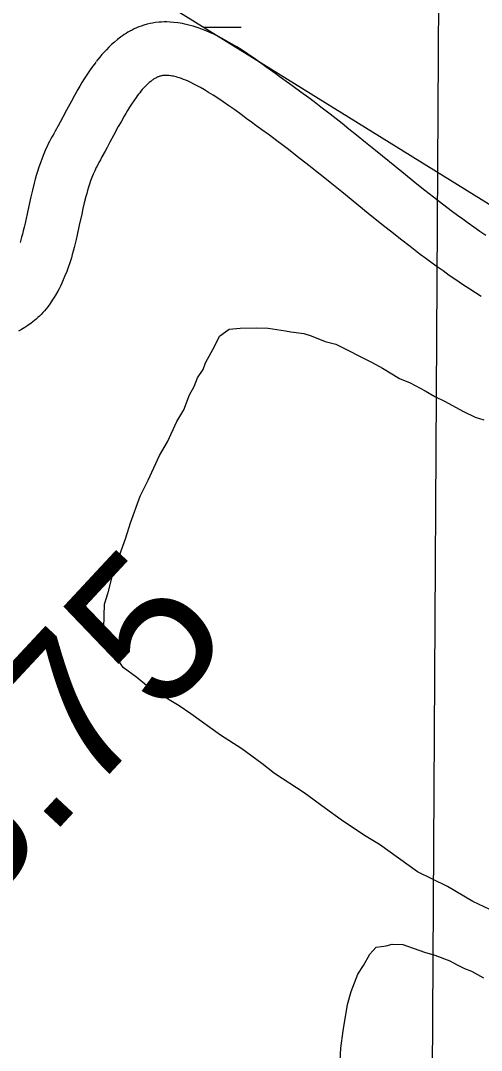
# Model space of a CAD drawing. Extents: x 3263578 to 3301413, y 764927 to 798602.
# Drawn here: x 3293417 to 3293676, y 784704 to 785282 of the extents above; entities that cross this region are included whole.
import ezdxf

# ---------------------------------------------------------------- set-up
doc = ezdxf.new("R2010")
doc.units = 0
for name, color, linetype in [('V-RIVR-RANG-IDEN', 7, 'Continuous'), ('V-ROAD-CNTR', 7, 'Continuous'), ('V-SITE-VEGE', 7, 'Continuous'), ('V-TOPO-BNDY', 7, 'Continuous'), ('V-TOPO-SHOR', 7, 'Continuous'), ('V-WETL-SWMP', 7, 'Continuous')]:
    doc.layers.add(name, color=color, linetype=linetype)

msp = doc.modelspace()

# ---------------------------------------------------------------- linework, layer by layer
at = {"layer": 'V-ROAD-CNTR'}
for points in [[(3293678.34, 785160.97), (3293674.92, 785163.32), (3293671.62, 785165.62), (3293668.44, 785167.89), (3293665.37, 785170.11), (3293662.41, 785172.29), (3293659.57, 785174.4), (3293654.03, 785178.6), (3293648.89, 785182.57), (3293644.08, 785186.35), (3293639.59, 785189.92), (3293631.14, 785196.71), (3293616.33, 785208.77), (3293610.73, 785213.31), (3293605.8, 785217.29), (3293601.46, 785220.77), (3293597.63, 785223.83), (3293590.9, 785229.11), (3293585.78, 785233.06), (3293581.9, 785236.01), (3293578.96, 785238.22), (3293574.53, 785241.48), (3293570.1, 785244.69), (3293568.11, 785246.12), (3293566.18, 785247.53), (3293564.26, 785248.94), (3293562.35, 785250.35), (3293560.45, 785251.74), (3293558.58, 785253.11), (3293554.88, 785255.8), (3293551.31, 785258.36), (3293547.87, 785260.76), (3293544.59, 785262.99), (3293541.45, 785265.04), (3293538.46, 785266.93), (3293535.61, 785268.65), (3293532.9, 785270.21), (3293530.33, 785271.61), (3293527.88, 785272.88), (3293525.56, 785274.01), (3293523.36, 785275.02), (3293521.27, 785275.91), (3293519.28, 785276.7), (3293517.4, 785277.4), (3293515.61, 785278.01), (3293513.92, 785278.53), (3293512.31, 785278.99), (3293510.79, 785279.38), (3293509.36, 785279.71), (3293507.99, 785279.99), (3293506.7, 785280.22), (3293505.39, 785280.42), (3293503.18, 785280.69), (3293501.13, 785280.84), (3293499.31, 785280.91), (3293497.71, 785280.9), (3293496.29, 785280.85), (3293494.95, 785280.76), (3293492.9, 785280.54), (3293491.24, 785280.28), (3293489.92, 785280.02), (3293488.12, 785279.6), (3293486.32, 785279.08), (3293484.87, 785278.6), (3293483.51, 785278.09), (3293482.2, 785277.54), (3293480.94, 785276.97), (3293479.72, 785276.38), (3293478.54, 785275.75), (3293477.42, 785275.12), (3293476.34, 785274.46), (3293475.29, 785273.79), (3293474.29, 785273.11), (3293473.25, 785272.38), (3293471.48, 785271.02), (3293469.77, 785269.6), (3293468.17, 785268.17), (3293466.68, 785266.75), (3293465.29, 785265.33), (3293463.98, 785263.93), (3293462.76, 785262.55), (3293461.6, 785261.18), (3293460.52, 785259.84), (3293459.57, 785258.64)], [(3293459.41, 785258.42), (3293458.52, 785257.24), (3293457.57, 785255.95), (3293455.87, 785253.53), (3293454.31, 785251.19), (3293452.88, 785248.96), (3293451.59, 785246.87), (3293450.4, 785244.9), (3293449.3, 785243.02), (3293447.34, 785239.57), (3293445.65, 785236.52), (3293442.83, 785231.3), (3293440.78, 785227.44), (3293439.27, 785224.62), (3293438.17, 785222.57), (3293436.53, 785219.55), (3293435.73, 785218.11), (3293434.89, 785216.61), (3293434.13, 785215.25), (3293433.38, 785213.82), (3293432.67, 785212.42), (3293432, 785211.03), (3293431.34, 785209.6), (3293430.19, 785206.96), (3293429.15, 785204.36), (3293428.21, 785201.83), (3293427.37, 785199.39), (3293426.62, 785197.04), (3293425.94, 785194.78), (3293425.32, 785192.61), (3293424.74, 785190.47), (3293423.74, 785186.51), (3293422.87, 785182.8), (3293422.11, 785179.38), (3293420.77, 785173.19), (3293419.61, 785167.92), (3293419.11, 785165.72), (3293418.62, 785163.69), (3293418.16, 785161.82), (3293417.71, 785160.11), (3293417.27, 785158.54), (3293416.85, 785157.1)], [(3293675.81, 785126.79), (3293669.3, 785130.97), (3293665.32, 785133.57), (3293661.5, 785136.14), (3293657.83, 785138.65), (3293654.31, 785141.12), (3293650.94, 785143.52), (3293647.69, 785145.87), (3293644.57, 785148.17), (3293641.55, 785150.42), (3293635.8, 785154.77), (3293630.45, 785158.91), (3293625.48, 785162.81), (3293620.85, 785166.49), (3293612.27, 785173.39), (3293597.4, 785185.49), (3293591.85, 785190), (3293586.99, 785193.93), (3293582.74, 785197.34), (3293579.03, 785200.29), (3293572.47, 785205.44), (3293567.54, 785209.24), (3293563.83, 785212.06), (3293561.05, 785214.15), (3293556.83, 785217.26), (3293552.54, 785220.37), (3293550.51, 785221.83), (3293548.48, 785223.31), (3293546.5, 785224.76), (3293544.57, 785226.18), (3293542.7, 785227.56), (3293540.88, 785228.89), (3293537.33, 785231.48), (3293533.99, 785233.86), (3293530.87, 785236.05), (3293527.95, 785238.03), (3293525.23, 785239.8), (3293522.71, 785241.39), (3293520.38, 785242.8), (3293518.22, 785244.04), (3293516.24, 785245.13), (3293514.41, 785246.07), (3293512.74, 785246.88), (3293511.21, 785247.58), (3293509.81, 785248.18), (3293508.54, 785248.69), (3293507.38, 785249.12), (3293506.32, 785249.48), (3293505.36, 785249.78), (3293504.49, 785250.02), (3293503.7, 785250.22), (3293502.98, 785250.39), (3293502.34, 785250.52), (3293501.75, 785250.63), (3293501.3, 785250.7), (3293500.26, 785250.82), (3293499.47, 785250.88), (3293498.83, 785250.9), (3293498.3, 785250.9), (3293497.86, 785250.89), (3293497.59, 785250.87), (3293496.85, 785250.79), (3293496.42, 785250.72), (3293496.2, 785250.68), (3293495.7, 785250.56), (3293495.22, 785250.42), (3293494.88, 785250.31), (3293494.5, 785250.17), (3293494.12, 785250.01), (3293493.73, 785249.84), (3293493.35, 785249.65), (3293492.96, 785249.44), (3293492.57, 785249.22), (3293492.17, 785248.98), (3293491.78, 785248.73), (3293491.38, 785248.46), (3293491.05, 785248.22), (3293490.16, 785247.55), (3293489.35, 785246.87), (3293488.55, 785246.16), (3293487.76, 785245.4), (3293486.97, 785244.6), (3293486.2, 785243.76), (3293485.44, 785242.91), (3293484.7, 785242.04), (3293483.98, 785241.14), (3293483.19, 785240.14)], [(3293483.35, 785240.35), (3293482.59, 785239.34), (3293481.95, 785238.47), (3293480.62, 785236.58), (3293479.41, 785234.76), (3293478.27, 785232.98), (3293477.2, 785231.25), (3293476.2, 785229.59), (3293475.28, 785228.01), (3293473.5, 785224.89), (3293471.98, 785222.14), (3293469.27, 785217.12), (3293467.25, 785213.33), (3293465.73, 785210.47), (3293464.56, 785208.3), (3293462.82, 785205.1), (3293461.93, 785203.49), (3293461.08, 785201.98), (3293460.52, 785200.97), (3293460.03, 785200.04), (3293459.56, 785199.11), (3293459.11, 785198.19), (3293458.71, 785197.33), (3293457.88, 785195.41), (3293457.14, 785193.57), (3293456.46, 785191.74), (3293455.84, 785189.92), (3293455.26, 785188.13), (3293454.73, 785186.35), (3293454.22, 785184.59), (3293453.77, 785182.9), (3293452.89, 785179.42), (3293452.12, 785176.11), (3293451.41, 785172.95), (3293450.08, 785166.81), (3293448.88, 785161.34), (3293448.32, 785158.87), (3293447.76, 785156.56), (3293447.22, 785154.37), (3293446.67, 785152.31), (3293446.14, 785150.37), (3293445.61, 785148.53), (3293445.08, 785146.81), (3293444.56, 785145.19), (3293444.03, 785143.62), (3293443.02, 785140.82), (3293442.04, 785138.31), (3293441.11, 785136.12), (3293440.24, 785134.2), (3293439.43, 785132.53), (3293438.69, 785131.07), (3293437.98, 785129.74), (3293436.76, 785127.59), (3293435.75, 785125.94), (3293434.93, 785124.66), (3293433.7, 785122.86), (3293432.38, 785121.05), (3293431.49, 785119.9), (3293430.57, 785118.8), (3293429.64, 785117.76), (3293428.7, 785116.77), (3293427.76, 785115.83), (3293426.81, 785114.95), (3293425.87, 785114.11), (3293424.86, 785113.27), (3293423.07, 785111.87), (3293421.23, 785110.56), (3293419.43, 785109.39), (3293417.67, 785108.33), (3293415.97, 785107.38)]]:
    msp.add_lwpolyline(points, dxfattribs=at)
at = {"layer": 'V-SITE-VEGE'}
for p, q in [((3293528.71, 785104.43), (3293534.29, 785108.52)), ((3293534.29, 785108.52), (3293540.37, 785108.94)), ((3293540.37, 785108.94), (3293549.48, 785109.28)), ((3293549.48, 785109.28), (3293556.15, 785109.09)), ((3293556.15, 785109.09), (3293565.81, 785107.59)), ((3293565.81, 785107.59), (3293568.82, 785106.9)), ((3293568.82, 785106.9), (3293576.08, 785106.08)), ((3293526.12, 785099.05), (3293528.71, 785104.43)), ((3293576.08, 785106.08), (3293580.29, 785104.74)), ((3293580.29, 785104.74), (3293588.08, 785101.48)), ((3293588.08, 785101.48), (3293594.1, 785100.09)), ((3293520.99, 785089.49), (3293526.12, 785099.05)), ((3293594.1, 785100.09), (3293614.43, 785089.79)), ((3293519.67, 785085.89), (3293520.99, 785089.49)), ((3293614.43, 785089.79), (3293620.4, 785086.58)), ((3293516.5, 785081.13), (3293519.67, 785085.89)), ((3293620.4, 785086.58), (3293629.94, 785080.83)), ((3293514.54, 785076.33), (3293516.5, 785081.13)), ((3293629.94, 785080.83), (3293635.93, 785078.23)), ((3293635.93, 785078.23), (3293644.29, 785073.74)), ((3293511.97, 785071.56), (3293514.54, 785076.33)), ((3293644.29, 785073.74), (3293649.66, 785070.55)), ((3293508.69, 785063.16), (3293511.97, 785071.56)), ((3293649.66, 785070.55), (3293655.05, 785067.97)), ((3293655.05, 785067.97), (3293665.8, 785062.19)), ((3293504.86, 785056.6), (3293508.69, 785063.16)), ((3293665.8, 785062.19), (3293672.38, 785058.96)), ((3293499.67, 785045.22), (3293504.86, 785056.6)), ((3293672.38, 785058.96), (3293677.19, 785057.61)), ((3293495.2, 785037.47), (3293499.67, 785045.22)), ((3293488.73, 785023.7), (3293495.2, 785037.47)), ((3293484.21, 785014.73), (3293488.73, 785023.7)), ((3293478.92, 784999.72), (3293484.21, 785014.73)), ((3293476.25, 784991.31), (3293478.92, 784999.72)), ((3293471.63, 784978.7), (3293476.25, 784991.31)), ((3293468.97, 784970.89), (3293471.63, 784978.7)), ((3293466.25, 784960.66), (3293468.97, 784970.89)), ((3293464.23, 784954.04), (3293466.25, 784960.66)), ((3293463.84, 784940.71), (3293464.23, 784954.04)), ((3293465.5, 784935.2), (3293463.84, 784940.71)), ((3293470.65, 784924.73), (3293465.5, 784935.2)), ((3293474.72, 784918.55), (3293470.65, 784924.73)), ((3293482.44, 784912.86), (3293474.72, 784918.55)), ((3293487.77, 784908.46), (3293482.44, 784912.86)), ((3293494.32, 784904.02), (3293487.77, 784908.46)), ((3293506.24, 784896.99), (3293494.32, 784904.02)), ((3293512.79, 784892.55), (3293506.24, 784896.99)), ((3293529.42, 784880.54), (3293512.79, 784892.55)), ((3293541.33, 784872.91), (3293529.42, 784880.54)), ((3293552.62, 784864.69), (3293541.33, 784872.91)), ((3293559.73, 784859.02), (3293552.62, 784864.69)), ((3293576.4, 784848.22), (3293559.73, 784859.02)), ((3293588.28, 784839.38), (3293576.4, 784848.22)), ((3293597.19, 784833.05), (3293588.28, 784839.38)), ((3293610.28, 784824.17), (3293597.19, 784833.05)), ((3293618.62, 784819.07), (3293610.28, 784824.17)), ((3293640.02, 784803.88), (3293618.62, 784819.07)), ((3293656.76, 784795.51), (3293640.02, 784803.88)), ((3293671.08, 784787.2), (3293656.76, 784795.51)), ((3293680.65, 784782.67), (3293671.08, 784787.2)), ((3293614.81, 784759.51), (3293616.84, 784761.42)), ((3293616.84, 784761.42), (3293622.29, 784762.25)), ((3293622.29, 784762.25), (3293625.77, 784763.13)), ((3293625.77, 784763.13), (3293631.69, 784762.96)), ((3293631.69, 784762.96), (3293643.9, 784758.65)), ((3293609.64, 784751.27), (3293613.27, 784757.58)), ((3293613.27, 784757.58), (3293614.81, 784759.51)), ((3293643.9, 784758.65), (3293649.77, 784757)), ((3293649.77, 784757), (3293658.06, 784753.8)), ((3293606.53, 784746.43), (3293609.64, 784751.27)), ((3293658.06, 784753.8), (3293661.95, 784751.71)), ((3293661.95, 784751.71), (3293666.33, 784749.61)), ((3293666.33, 784749.61), (3293670.23, 784748.01)), ((3293602.79, 784736.67), (3293606.53, 784746.43)), ((3293670.23, 784748.01), (3293677.03, 784744.36)), ((3293600.6, 784729.33), (3293602.79, 784736.67)), ((3293598.2, 784714.6), (3293600.6, 784729.33)), ((3293596.93, 784704.77), (3293598.2, 784714.6)), ((3293595.93, 784687.53), (3293596.93, 784704.77))]:
    msp.add_line(p, q, dxfattribs=at)
at = {"layer": 'V-TOPO-BNDY'}
msp.add_lwpolyline([(3299171.8, 792803.85), (3294693.52, 792012.26), (3294407.24, 788260.64), (3293659.32, 786573.57), (3293647.84, 784628.78), (3293622.95, 784145.79), (3293562.11, 783871.7), (3293439.77, 783580.65)], dxfattribs=at)
at = {"layer": 'V-TOPO-SHOR'}
for points in [[(3293680.65, 784782.67), (3293671.08, 784787.2), (3293656.76, 784795.51), (3293640.02, 784803.88), (3293618.62, 784819.07), (3293610.28, 784824.17), (3293597.19, 784833.05), (3293588.28, 784839.38), (3293576.4, 784848.22), (3293559.73, 784859.02), (3293552.62, 784864.69), (3293541.33, 784872.91), (3293529.42, 784880.54), (3293512.79, 784892.55), (3293506.24, 784896.99), (3293494.31, 784904.02), (3293487.77, 784908.46), (3293482.44, 784912.86), (3293474.72, 784918.55), (3293470.65, 784924.73), (3293465.5, 784935.2), (3293463.84, 784940.71), (3293464.23, 784954.04), (3293466.25, 784960.66), (3293468.97, 784970.89), (3293471.63, 784978.7), (3293476.25, 784991.31), (3293478.92, 784999.72), (3293484.21, 785014.73), (3293488.73, 785023.7), (3293495.2, 785037.47), (3293499.67, 785045.22), (3293504.86, 785056.6), (3293508.69, 785063.16), (3293511.97, 785071.56), (3293514.54, 785076.33), (3293516.5, 785081.13), (3293519.67, 785085.89), (3293520.99, 785089.49), (3293526.12, 785099.05), (3293528.71, 785104.43), (3293534.29, 785108.52), (3293540.37, 785108.94), (3293549.48, 785109.28), (3293556.15, 785109.09), (3293565.81, 785107.59), (3293568.82, 785106.9), (3293576.08, 785106.08), (3293580.29, 785104.74), (3293588.08, 785101.48), (3293594.1, 785100.09), (3293614.43, 785089.79)], [(3293614.43, 785089.79), (3293620.4, 785086.58), (3293629.94, 785080.83), (3293635.93, 785078.23), (3293644.29, 785073.74), (3293649.66, 785070.55), (3293655.05, 785067.97), (3293665.8, 785062.19), (3293672.38, 785058.96), (3293677.19, 785057.61)]]:
    msp.add_lwpolyline(points, dxfattribs=at)
at = {"layer": 'V-WETL-SWMP'}
for p, q in [((3293836.31, 785081.46), (3293460.13, 785314.87)), ((3293519.69, 785277.91), (3293541.05, 785277.91))]:
    msp.add_line(p, q, dxfattribs=at)

# ---------------------------------------------------------------- texts
at = {"layer": 'V-RIVR-RANG-IDEN'}
msp.add_text('R-253.75', height=83, rotation=47.05612, dxfattribs=at).set_placement((3293226.62, 784600.39))

doc.saveas('drawing.dxf')
